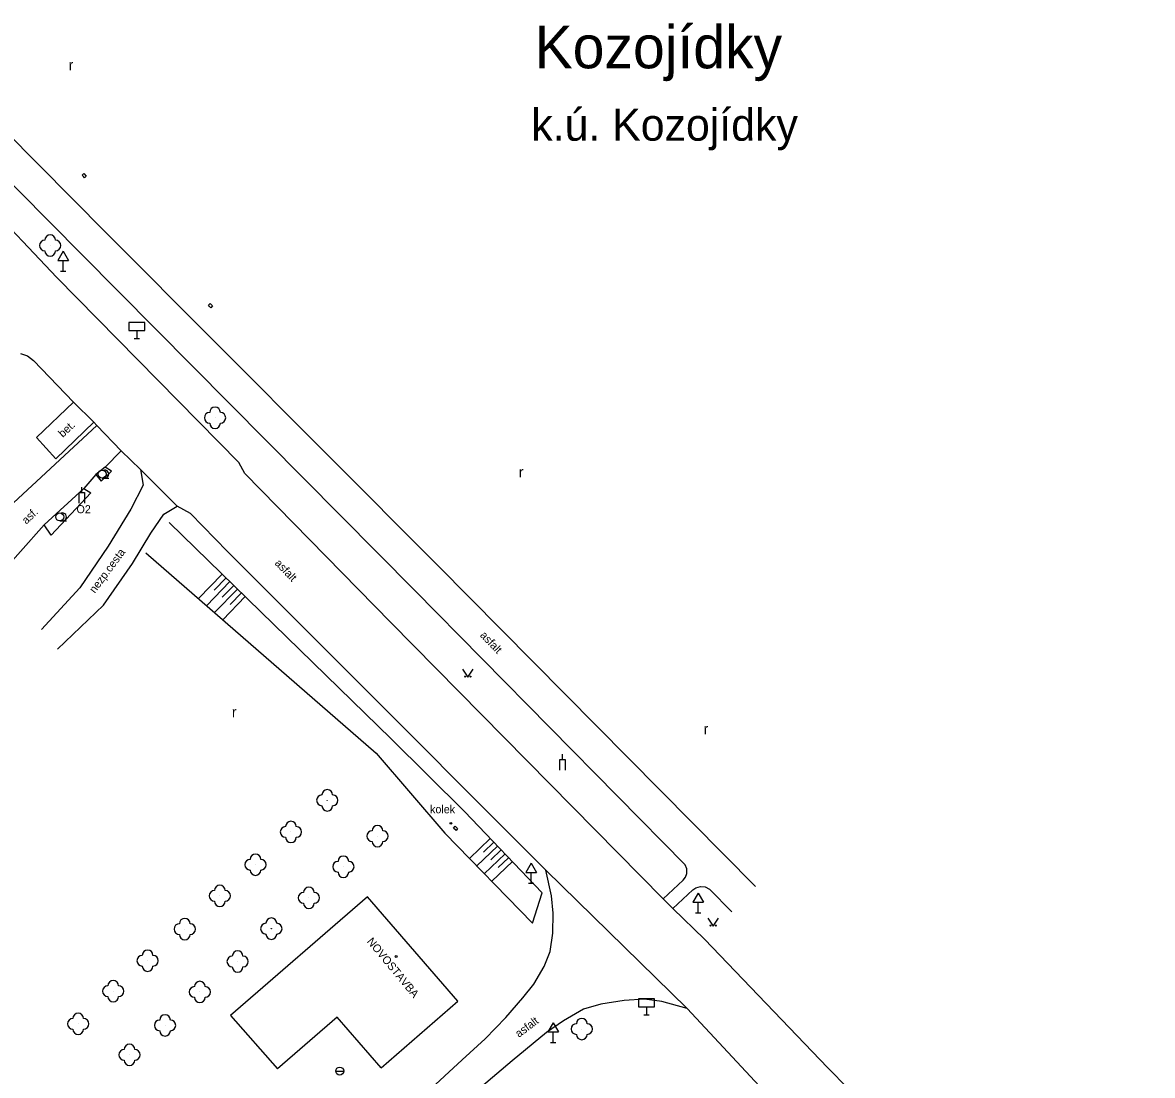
# Model space of a CAD drawing. Extents: x -544674 to -541478, y -1199076 to -1195527.
# Drawn here: x -543730.2 to -543624.4, y -1197516.3 to -1197417.6 of the extents above; entities that cross this region are included whole.
import ezdxf

# ---------------------------------------------------------------- set-up
doc = ezdxf.new("R2010")
doc.units = 0
for name, color, linetype in [('BUDOVY_MĚŘ', 7, 'Continuous'), ('NÁZEV_K_Ú', 7, 'Continuous'), ('NÁZVY_SÍDEL_JEDNOTKY', 7, 'Continuous'), ('OBVOD_PILÍŘE', 7, 'Continuous'), ('POMOC_POPIS', 7, 'Continuous'), ('ROZHRANÍ_PLOCH', 7, 'Continuous'), ('VÝŠKOPIS', 7, 'Continuous'), ('ZELEŇ', 7, 'Continuous'), ('ZN_BP', 7, 'Continuous'), ('ZN_BUDOV', 7, 'Continuous'), ('ZN_DOPLŇKOVÉ', 7, 'Continuous'), ('ZN_KULTUR', 7, 'Continuous')]:
    doc.layers.add(name, color=color, linetype=linetype)

msp = doc.modelspace()

# ---------------------------------------------------------------- linework, layer by layer
at = {"layer": 'BUDOVY_MĚŘ'}
for points in [[(-543697.88, -1197499.53), (-543710.7, -1197510.63)], [(-543689.43, -1197509.3), (-543697.88, -1197499.53)], [(-543696.61, -1197515.54), (-543689.43, -1197509.3)], [(-543710.7, -1197510.63), (-543706.3, -1197515.65)], [(-543700.71, -1197510.8), (-543706.3, -1197515.65)], [(-543696.61, -1197515.54), (-543700.71, -1197510.8)]]:
    msp.add_lwpolyline(points, dxfattribs=at)
at = {"layer": 'OBVOD_PILÍŘE'}
for points in [[(-543724.5, -1197432.06), (-543724.61, -1197431.94), (-543724.45, -1197431.79), (-543724.23, -1197432.02), (-543724.39, -1197432.18), (-543724.5, -1197432.06)], [(-543712.67, -1197444.23), (-543712.78, -1197444.11), (-543712.62, -1197443.96), (-543712.4, -1197444.19), (-543712.56, -1197444.35), (-543712.67, -1197444.23)], [(-543689.81, -1197493.11), (-543689.66, -1197492.92), (-543689.57, -1197493.01), (-543689.44, -1197493.13), (-543689.59, -1197493.3), (-543689.81, -1197493.11)]]:
    msp.add_lwpolyline(points, dxfattribs=at)
at = {"layer": 'ROZHRANÍ_PLOCH'}
for points in [[(-543722.35, -1197437.33), (-543741.34, -1197418.2)], [(-543742.4, -1197421.44), (-543724.63, -1197439.38)], [(-543733.97, -1197434.15), (-543726.97, -1197441.51)], [(-543722.35, -1197437.33), (-543691.3, -1197468.5)], [(-543724.63, -1197439.38), (-543693.47, -1197470.82)], [(-543709.93, -1197458.85), (-543726.97, -1197441.51)], [(-543730.39, -1197448.63), (-543729.74, -1197448.85)], [(-543729.74, -1197448.85), (-543729.16, -1197449.3)], [(-543725.43, -1197453.19), (-543729.16, -1197449.3)], [(-543725.43, -1197453.19), (-543728.88, -1197456.51)], [(-543723.52, -1197455.08), (-543725.43, -1197453.19)], [(-543727.09, -1197458.52), (-543723.52, -1197455.08)], [(-543723.52, -1197455.08), (-543723.24, -1197455.37)], [(-543723.24, -1197455.37), (-543731.47, -1197463.04)], [(-543723.24, -1197455.37), (-543720.95, -1197457.75)], [(-543728.88, -1197456.51), (-543727.09, -1197458.52)], [(-543720.95, -1197457.75), (-543722.46, -1197459.29)], [(-543719.15, -1197459.5), (-543720.95, -1197457.75)], [(-543715.72, -1197462.93), (-543719.15, -1197459.5)], [(-543719.15, -1197459.5), (-543718.91, -1197460.98)], [(-543709.36, -1197459.89), (-543709.93, -1197458.85)], [(-543723.32, -1197459.97), (-543724.45, -1197461.27)], [(-543695.7, -1197473.83), (-543709.36, -1197459.89)], [(-543718.91, -1197460.98), (-543720.05, -1197463.22)], [(-543720.05, -1197463.22), (-543722.19, -1197466.69)], [(-543718.19, -1197465.46), (-543716.96, -1197463.68)], [(-543716.96, -1197463.68), (-543715.72, -1197462.93)], [(-543714.47, -1197463.63), (-543715.72, -1197462.93)], [(-543714.47, -1197463.63), (-543711.01, -1197467.19)], [(-543728.17, -1197464.69), (-543732.65, -1197469.68)], [(-543719.9, -1197468.31), (-543718.19, -1197465.46)], [(-543722.19, -1197466.69), (-543724.83, -1197470.59)], [(-543711.01, -1197467.19), (-543694.31, -1197483.86)], [(-543722.61, -1197472.21), (-543719.9, -1197468.31)], [(-543691.3, -1197468.5), (-543661.52, -1197498.57)], [(-543724.83, -1197470.59), (-543728.42, -1197474.49)], [(-543668.13, -1197496.52), (-543693.47, -1197470.82)], [(-543726.91, -1197476.34), (-543722.61, -1197472.21)], [(-543695.7, -1197473.83), (-543670.19, -1197499.72)], [(-543694.31, -1197483.86), (-543687.63, -1197490.57)], [(-543687.63, -1197490.57), (-543681.18, -1197497.03)], [(-543667.98, -1197496.92), (-543668.13, -1197496.52)], [(-543680.64, -1197499.43), (-543681.18, -1197497.03)], [(-543681.18, -1197497.03), (-543667.95, -1197510)], [(-543668.08, -1197497.69), (-543667.96, -1197497.33)], [(-543667.96, -1197497.33), (-543667.98, -1197496.92)], [(-543670.19, -1197499.72), (-543668.31, -1197497.98)], [(-543668.31, -1197497.98), (-543668.08, -1197497.69)], [(-543667.4, -1197498.87), (-543667.11, -1197498.67)], [(-543667.11, -1197498.67), (-543666.7, -1197498.55)], [(-543666.7, -1197498.55), (-543666.26, -1197498.59)], [(-543666.26, -1197498.59), (-543665.86, -1197498.82)], [(-543680.49, -1197501.06), (-543680.64, -1197499.43)], [(-543670.19, -1197499.72), (-543669.27, -1197500.63)], [(-543669.27, -1197500.63), (-543667.4, -1197498.87)], [(-543665.86, -1197498.82), (-543663.75, -1197500.92)], [(-543669.27, -1197500.63), (-543666.31, -1197503.5)], [(-543680.52, -1197502.92), (-543680.49, -1197501.06)], [(-543680.76, -1197504.66), (-543680.52, -1197502.92)], [(-543666.31, -1197503.5), (-543654.75, -1197515.53)], [(-543681.33, -1197506.04), (-543680.76, -1197504.66)], [(-543682.3, -1197507.71), (-543681.33, -1197506.04)], [(-543683.33, -1197508.98), (-543682.3, -1197507.71)], [(-543684.92, -1197510.84), (-543683.33, -1197508.98)], [(-543673.85, -1197509.25), (-543676.01, -1197509.59)], [(-543671.92, -1197509.11), (-543673.85, -1197509.25)], [(-543670.31, -1197509.34), (-543671.92, -1197509.11)], [(-543677.65, -1197510.05), (-543679.52, -1197511.13)], [(-543676.01, -1197509.59), (-543677.65, -1197510.05)], [(-543667.95, -1197510), (-543670.31, -1197509.34)], [(-543659.46, -1197519.07), (-543667.95, -1197510)], [(-543686.85, -1197512.84), (-543684.92, -1197510.84)], [(-543679.52, -1197511.13), (-543681.12, -1197512.25)], [(-543681.12, -1197512.25), (-543684.32, -1197514.88)], [(-543689.01, -1197514.8), (-543686.85, -1197512.84)], [(-543693.58, -1197519), (-543689.01, -1197514.8)], [(-543684.32, -1197514.88), (-543687.19, -1197517.32)], [(-543654.75, -1197515.53), (-543635.71, -1197534.9), (-543599.48, -1197571.22), (-543579.4, -1197591.64)]]:
    msp.add_lwpolyline(points, dxfattribs=at)
at = {"layer": 'VÝŠKOPIS'}
for points in [[(-543695.65, -1197484.74), (-543716.45, -1197464.48)], [(-543718.66, -1197467.3), (-543697.06, -1197486.07)], [(-543711.49, -1197469.31), (-543713.71, -1197471.6)], [(-543710.77, -1197470.01), (-543712.96, -1197472.26)], [(-543711.13, -1197469.66), (-543712.23, -1197470.8)], [(-543710.05, -1197470.71), (-543712.2, -1197472.91)], [(-543710.41, -1197470.36), (-543711.5, -1197471.47)], [(-543709.69, -1197471.06), (-543710.76, -1197472.15)], [(-543709.34, -1197471.41), (-543711.44, -1197473.57)], [(-543688.78, -1197491.55), (-543695.65, -1197484.74)], [(-543697.06, -1197486.07), (-543690.65, -1197493.57)], [(-543681.51, -1197499.14), (-543688.78, -1197491.55)], [(-543690.65, -1197493.57), (-543682.42, -1197501.99)], [(-543686.38, -1197494.05), (-543688.34, -1197495.93)], [(-543686.04, -1197494.41), (-543687.02, -1197495.35)], [(-543685.69, -1197494.77), (-543687.65, -1197496.64)], [(-543685, -1197495.5), (-543686.95, -1197497.36)], [(-543685.35, -1197495.13), (-543686.32, -1197496.07)], [(-543684.31, -1197496.22), (-543686.25, -1197498.07)], [(-543684.66, -1197495.86), (-543685.63, -1197496.79)], [(-543682.42, -1197501.99), (-543681.51, -1197499.14)]]:
    msp.add_lwpolyline(points, dxfattribs=at)
at = {"layer": 'ZELEŇ'}
for points in [[(-543722.46, -1197459.29), (-543723.32, -1197459.97)], [(-543721.86, -1197459.65), (-543722.46, -1197459.29)], [(-543723.32, -1197459.97), (-543722.82, -1197460.59)], [(-543722.82, -1197460.59), (-543721.86, -1197459.65)], [(-543728.17, -1197464.69), (-543724.45, -1197461.27)], [(-543724.45, -1197461.27), (-543723.8, -1197461.69)], [(-543723.8, -1197461.69), (-543727.5, -1197465.65)], [(-543727.5, -1197465.65), (-543728.17, -1197464.69)]]:
    msp.add_lwpolyline(points, dxfattribs=at)
for centre in [(-543727.61, -1197438.53), (-543712.16, -1197454.66), (-543701.65, -1197490.49), (-543705.05, -1197493.45), (-543696.94, -1197493.84), (-543708.37, -1197496.52), (-543700.14, -1197496.71), (-543711.71, -1197499.44), (-543703.37, -1197499.62), (-543715, -1197502.55), (-543706.89, -1197502.51), (-543718.48, -1197505.51), (-543710.05, -1197505.58), (-543721.7, -1197508.36), (-543713.59, -1197508.44), (-543724.98, -1197511.42), (-543716.85, -1197511.57), (-543677.81, -1197511.91), (-543720.18, -1197514.33)]:
    msp.add_circle(centre, 0.0005, dxfattribs=at)
for centre, start, end in [((-543728.11, -1197438.53), 89.99999, 269.99999), ((-543727.61, -1197438.03), 0, 179.99999), ((-543727.11, -1197438.53), 270, 89.99999), ((-543727.61, -1197439.03), 179.99999, 359.99999), ((-543712.66, -1197454.66), 89.99999, 269.99999), ((-543712.16, -1197454.16), 0, 179.99999), ((-543711.66, -1197454.66), 270, 89.99999), ((-543712.16, -1197455.16), 179.99999, 359.99999), ((-543702.15, -1197490.49), 89.99999, 269.99999), ((-543701.65, -1197489.99), 0, 179.99999), ((-543701.15, -1197490.49), 270, 89.99999), ((-543701.65, -1197490.99), 179.99999, 359.99999), ((-543705.55, -1197493.45), 89.99999, 269.99999), ((-543705.05, -1197492.95), 0, 179.99999), ((-543704.55, -1197493.45), 270, 89.99999), ((-543697.44, -1197493.84), 89.99999, 269.99999), ((-543696.94, -1197493.34), 0, 179.99999), ((-543696.44, -1197493.84), 270, 89.99999), ((-543705.05, -1197493.95), 179.99999, 359.99999), ((-543696.94, -1197494.34), 179.99999, 359.99999), ((-543708.37, -1197496.02), 0, 179.99999), ((-543708.87, -1197496.52), 89.99999, 269.99999), ((-543707.87, -1197496.52), 270, 89.99999), ((-543700.64, -1197496.71), 89.99999, 269.99999), ((-543700.14, -1197496.21), 0, 179.99999), ((-543699.64, -1197496.71), 270, 89.99999), ((-543708.37, -1197497.02), 179.99999, 359.99999), ((-543700.14, -1197497.21), 179.99999, 359.99999), ((-543711.71, -1197498.94), 0, 179.99999), ((-543703.37, -1197499.12), 0, 179.99999), ((-543712.21, -1197499.44), 89.99999, 269.99999), ((-543711.21, -1197499.44), 270, 89.99999), ((-543703.87, -1197499.62), 89.99999, 269.99999), ((-543702.87, -1197499.62), 270, 89.99999), ((-543711.71, -1197499.94), 179.99999, 359.99999), ((-543703.37, -1197500.12), 179.99999, 359.99999), ((-543715, -1197502.05), 0, 179.99999), ((-543706.89, -1197502.01), 0, 179.99999), ((-543715.5, -1197502.55), 89.99999, 269.99999), ((-543714.5, -1197502.55), 270, 89.99999), ((-543707.39, -1197502.51), 89.99999, 269.99999), ((-543706.39, -1197502.51), 270, 89.99999), ((-543715, -1197503.05), 179.99999, 359.99999), ((-543706.89, -1197503.01), 179.99999, 359.99999), ((-543718.98, -1197505.51), 89.99999, 269.99999), ((-543718.48, -1197505.01), 0, 179.99999), ((-543717.98, -1197505.51), 270, 89.99999), ((-543710.05, -1197505.08), 0, 179.99999), ((-543718.48, -1197506.01), 179.99999, 359.99999), ((-543710.55, -1197505.58), 89.99999, 269.99999), ((-543710.05, -1197506.08), 179.99999, 359.99999), ((-543709.55, -1197505.58), 270, 89.99999), ((-543722.2, -1197508.36), 89.99999, 269.99999), ((-543721.7, -1197507.86), 0, 179.99999), ((-543721.2, -1197508.36), 270, 89.99999), ((-543714.09, -1197508.44), 89.99999, 269.99999), ((-543713.59, -1197507.94), 0, 179.99999), ((-543713.09, -1197508.44), 270, 89.99999), ((-543721.7, -1197508.86), 179.99999, 359.99999), ((-543713.59, -1197508.94), 179.99999, 359.99999), ((-543725.48, -1197511.42), 89.99999, 269.99999), ((-543724.98, -1197510.92), 0, 179.99999), ((-543724.48, -1197511.42), 270, 89.99999), ((-543717.35, -1197511.57), 89.99999, 269.99999), ((-543716.85, -1197511.07), 0, 179.99999), ((-543716.35, -1197511.57), 270, 89.99999), ((-543677.81, -1197511.41), 0, 179.99999), ((-543724.98, -1197511.92), 179.99999, 359.99999), ((-543716.85, -1197512.07), 179.99999, 359.99999), ((-543678.31, -1197511.91), 89.99999, 269.99999), ((-543677.81, -1197512.41), 179.99999, 359.99999), ((-543677.31, -1197511.91), 270, 89.99999), ((-543720.18, -1197513.83), 0, 179.99999), ((-543720.68, -1197514.33), 89.99999, 269.99999), ((-543719.68, -1197514.33), 270, 89.99999), ((-543720.18, -1197514.83), 179.99999, 359.99999)]:
    msp.add_arc(centre, 0.5, start, end, dxfattribs=at)
at = {"layer": 'ZN_BP'}
msp.add_circle((-543690.07, -1197492.65), 0.075, dxfattribs=at)
at = {"layer": 'ZN_BUDOV'}
msp.add_circle((-543695.2, -1197505.12), 0.0875, dxfattribs=at)
at = {"layer": 'ZN_DOPLŇKOVÉ'}
for p, q in [((-543726.4, -1197439.064), (-543726.9, -1197439.93)), ((-543726.4, -1197439.064), (-543725.9, -1197439.93)), ((-543726.9, -1197439.93), (-543725.9, -1197439.93)), ((-543726.4, -1197440.93), (-543726.4, -1197439.93)), ((-543726.65, -1197440.93), (-543726.15, -1197440.93)), ((-543719.49, -1197446.5), (-543719.49, -1197447.25)), ((-543719.74, -1197447.25), (-543719.24, -1197447.25)), ((-543724.63, -1197461.66), (-543724.63, -1197461.16)), ((-543679.6, -1197486.66), (-543679.6, -1197486.16)), ((-543682.56, -1197496.374), (-543683.06, -1197497.24)), ((-543682.56, -1197496.374), (-543682.06, -1197497.24)), ((-543683.06, -1197497.24), (-543682.06, -1197497.24)), ((-543682.56, -1197498.24), (-543682.56, -1197497.24)), ((-543682.81, -1197498.24), (-543682.31, -1197498.24)), ((-543666.92, -1197499.174), (-543667.42, -1197500.04)), ((-543666.92, -1197499.174), (-543666.42, -1197500.04)), ((-543667.42, -1197500.04), (-543666.42, -1197500.04)), ((-543666.92, -1197501.04), (-543666.92, -1197500.04)), ((-543667.17, -1197501.04), (-543666.67, -1197501.04)), ((-543671.75, -1197509.82), (-543671.75, -1197510.57)), ((-543680.49, -1197511.314), (-543680.99, -1197512.18)), ((-543680.49, -1197511.314), (-543679.99, -1197512.18)), ((-543672, -1197510.57), (-543671.5, -1197510.57)), ((-543680.99, -1197512.18), (-543679.99, -1197512.18)), ((-543680.49, -1197513.18), (-543680.49, -1197512.18)), ((-543680.74, -1197513.18), (-543680.24, -1197513.18)), ((-543700.855, -1197515.85), (-543700.105, -1197515.85))]:
    msp.add_line(p, q, dxfattribs=at)
for points in [[(-543720.24, -1197446.5), (-543718.74, -1197446.5), (-543718.74, -1197445.75), (-543720.24, -1197445.75)], [(-543672.5, -1197509.82), (-543671, -1197509.82), (-543671, -1197509.07), (-543672.5, -1197509.07)]]:
    msp.add_lwpolyline(points, close=True, dxfattribs=at)
for points in [[(-543724.88, -1197462.66), (-543724.88, -1197461.66), (-543724.38, -1197461.66), (-543724.38, -1197462.66)], [(-543679.85, -1197487.66), (-543679.85, -1197486.66), (-543679.35, -1197486.66), (-543679.35, -1197487.66)]]:
    msp.add_lwpolyline(points, dxfattribs=at)
msp.add_circle((-543700.48, -1197515.85), 0.375, dxfattribs=at)
at = {"layer": 'ZN_KULTUR'}
for p, q in [((-543722.75, -1197460.315), (-543722.125, -1197460.315)), ((-543726.71, -1197464.325), (-543726.085, -1197464.325))]:
    msp.add_line(p, q, dxfattribs=at)
for points in [[(-543688.99, -1197478.2), (-543688.49, -1197478.95), (-543687.99, -1197478.2)], [(-543666, -1197501.52), (-543665.5, -1197502.27), (-543665, -1197501.52)]]:
    msp.add_lwpolyline(points, dxfattribs=at)
for centre, radius in [((-543722.75, -1197459.94), 0.375), ((-543726.71, -1197463.95), 0.375), ((-543688.74, -1197478.9), 0.05), ((-543688.24, -1197478.9), 0.05), ((-543665.75, -1197502.22), 0.05), ((-543665.25, -1197502.22), 0.05)]:
    msp.add_circle(centre, radius, dxfattribs=at)
for centre in [(-543722.5, -1197459.94), (-543726.46, -1197463.95)]:
    msp.add_arc(centre, 0.375, 249.49437, 109.04743, dxfattribs=at)

# ---------------------------------------------------------------- texts
at = {"layer": 'NÁZEV_K_Ú'}
msp.add_text('k.ú. Kozojídky', height=3, dxfattribs=at).set_placement((-543682.54, -1197428.71))
at = {"layer": 'NÁZVY_SÍDEL_JEDNOTKY'}
msp.add_text('Kozojídky', height=4, dxfattribs=at).set_placement((-543682.23, -1197421.93))
at = {"layer": 'POMOC_POPIS'}
for s, rotation, p in [('bet.', 42.63998, (-543726.43, -1197456.55)), ('asf.', 43.76, (-543729.84, -1197464.68)), ('nezp.cesta', 53.38001, (-543723.42, -1197471.15)), ('asfalt', 313.76, (-543706.62, -1197468.33)), ('asfalt', 313.76, (-543687.39, -1197475.08)), ('NOVOSTAVBA', 309.6037, (-543697.98, -1197503.73)), ('asfalt', 36.76, (-543683.7, -1197512.74))]:
    msp.add_text(s, height=0.75, rotation=rotation, dxfattribs=at).set_placement(p)
for s, p in [('O2', (-543725.14, -1197463.6)), ('kolek', (-543692.02, -1197491.7))]:
    msp.add_text(s, height=0.75, dxfattribs=at).set_placement(p)
at = {"layer": 'ZN_KULTUR'}
for p in [(-543725.878, -1197422.112), (-543683.718, -1197460.242), (-543710.588, -1197482.722), (-543666.398, -1197484.302)]:
    msp.add_text('r', height=1, dxfattribs=at).set_placement(p)

doc.saveas('drawing.dxf')
